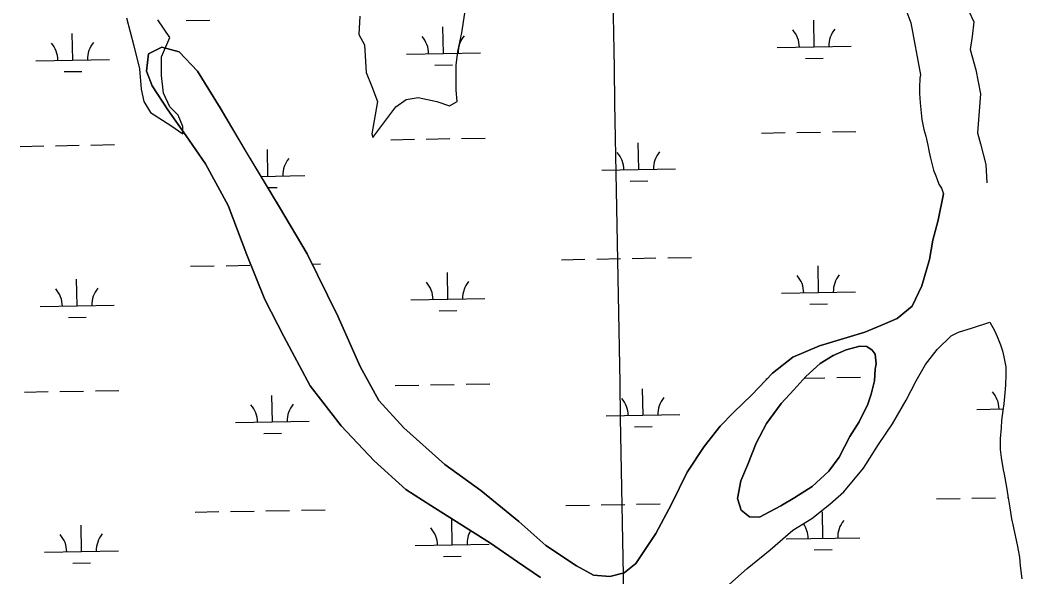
# Model space of a CAD drawing. Extents: x 3914892 to 3953151, y 242587 to 268572.
# Drawn here: x 3939336 to 3940692, y 263711 to 264465 of the extents above; entities that cross this region are included whole.
import ezdxf

# ---------------------------------------------------------------- set-up
doc = ezdxf.new("R2010")
doc.units = 0
for name, color, linetype in [('V-GRID-MAJR', 7, 'Continuous'), ('V-RIVR-EDGE', 7, 'Continuous'), ('V-TOPO-SHOR', 7, 'Continuous'), ('V-WETL-SWMP', 7, 'Continuous')]:
    doc.layers.add(name, color=color, linetype=linetype)

msp = doc.modelspace()

# ---------------------------------------------------------------- linework, layer by layer
at = {"layer": 'V-GRID-MAJR'}
msp.add_spline([(3940428.975, 248401.018), (3940319.725, 254457.832), (3940210.42, 260517.73), (3940101.115, 266577.62), (3940101.059, 266580.712)], degree=3, dxfattribs=at)
at = {"layer": 'V-RIVR-EDGE'}
for points in [[(3939795.911620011, 264470.1278756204), (3939794.657657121, 264445.04861782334), (3939802.1814344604, 264431.25502603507), (3939804.68936024, 264393.6361393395), (3939812.213137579, 264374.8266959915), (3939819.736914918, 264354.76328975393), (3939812.213137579, 264310.8745886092), (3939813.467100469, 264305.85873704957), (3939844.8161727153, 264347.23951241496), (3939858.609764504, 264357.2712155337), (3939874.911282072, 264359.77914131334), (3939899.9905398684, 264354.76328975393), (3939917.5460203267, 264348.4934753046), (3939927.5777234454, 264354.76328975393), (3939926.323760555, 264369.8108444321), (3939926.323760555, 264383.60443622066), (3939926.323760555, 264403.66784245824), (3939928.8316863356, 264422.477285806), (3939933.8475378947, 264447.5565436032), (3939941.371315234, 264495.2071334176)], [(3940613.495424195, 264491.4452447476), (3940627.2890159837, 264462.6040982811), (3940624.781090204, 264442.54069204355), (3940622.273164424, 264424.98521158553), (3940629.7969417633, 264397.3980280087), (3940636.0667562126, 264364.79499287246), (3940632.3048675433, 264312.12855149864), (3940636.0667562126, 264297.08099682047), (3940643.5905335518, 264269.49381324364), (3940644.844496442, 264244.41455544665)], [(3939479.912971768, 264467.61994984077), (3939489.9446748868, 264430.0010631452), (3939497.468452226, 264398.6519908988), (3939499.9763780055, 264371.06480732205), (3939503.7382666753, 264354.76328975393), (3939512.5160069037, 264339.7157350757), (3939540.1031904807, 264322.1602546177), (3939556.404708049, 264310.8745886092), (3939556.404708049, 264320.906291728), (3939550.1348935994, 264335.95384640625), (3939538.8492275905, 264347.23951241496), (3939530.071487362, 264366.04895576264), (3939527.5635615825, 264389.87425066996), (3939527.5635615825, 264414.95350846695), (3939538.8492275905, 264441.2867291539), (3939522.547710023, 264465.112024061)]]:
    msp.add_lwpolyline(points, dxfattribs=at)
at = {"layer": 'V-TOPO-SHOR'}
for points in [[(3939587.065, 264270.01299999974), (3939561.074, 264307.99699999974), (3939536.105, 264343.2599999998), (3939514.611, 264375.89099999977), (3939507.114, 264395.55399999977), (3939509.895, 264419.28799999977), (3939527.966, 264428.25799999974), (3939551.228, 264421.77799999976), (3939576.164, 264395.41399999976), (3939606.8880000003, 264345.9489999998), (3939642.298, 264286.2269999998), (3939687.1780000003, 264211.52199999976), (3939724.873, 264148.2059999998), (3939766.128, 264063.8509999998), (3939796.326, 263995.9539999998), (3939821.713, 263949.6609999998), (3939855.6380000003, 263912.89899999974), (3939910.912, 263863.4439999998), (3939959.521, 263827.85399999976), (3940011.133, 263785.9339999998), (3940047.96, 263753.57699999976), (3940089.2060000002, 263725.9929999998), (3940112.076, 263713.6659999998), (3940134.549, 263711.75699999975), (3940153.6920000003, 263716.7809999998), (3940169.785, 263729.35999999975), (3940196.792, 263769.66399999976), (3940217.989, 263809.4429999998), (3940239.044, 263852.89699999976), (3940262.267, 263887.8399999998), (3940283.9280000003, 263915.36099999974), (3940301.947, 263933.84399999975), (3940326.824, 263957.49699999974), (3940354.558, 263986.78299999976), (3940381.9560000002, 264008.68999999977), (3940418.203, 264023.87599999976), (3940455.827, 264035.12599999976)], [(3940040.702, 263710.3399999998), (3940009.517, 263731.55699999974), (3939972.653, 263756.85399999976), (3939931.156, 263782.89399999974), (3939891.853, 263807.7919999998), (3939858.1920000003, 263829.52699999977), (3939815.288, 263868.40399999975), (3939770.538, 263915.49599999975), (3939728.5840000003, 263969.75199999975), (3939693.213, 264036.53299999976), (3939667.3680000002, 264086.7969999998), (3939642.978, 264147.2439999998), (3939617.74, 264213.79599999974), (3939587.065, 264270.01299999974)], [(3940455.827, 264035.12599999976), (3940479.4960000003, 264042.16299999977), (3940501.231, 264051.5799999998), (3940523.276, 264061.0089999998), (3940543.813, 264077.74699999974), (3940556.884, 264105.24699999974), (3940566.894, 264140.60999999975), (3940571.42, 264166.86599999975), (3940578.988, 264193.84999999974), (3940585.932, 264229.6179999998)], [(3940284.153, 263690.24099999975), (3940320.065, 263722.2919999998), (3940351.627, 263747.7319999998), (3940381.917, 263774.35399999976), (3940408.004, 263790.38199999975), (3940432.1380000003, 263809.40399999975), (3940451.143, 263826.08299999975), (3940477.546, 263858.07799999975), (3940498.114, 263890.15999999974), (3940516.984, 263918.4939999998), (3940535.7260000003, 263950.20199999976), (3940549.15, 263976.4879999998), (3940561.807, 263998.75599999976), (3940577.62, 264018.6889999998), (3940596.555, 264037.20699999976), (3940606.48, 264042.4929999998), (3940625.2830000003, 264048.42399999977), (3940648.691, 264055.8619999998)], [(3940471.849, 263920.87199999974), (3940483.821, 263944.95699999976), (3940488.222, 263958.3199999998), (3940492.451, 263976.27899999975), (3940493.684, 263992.2819999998), (3940494.948, 263999.38799999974), (3940493.529, 264012.52799999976), (3940489.629, 264018.21199999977), (3940482.078, 264023.14099999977), (3940472.862, 264023.4049999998), (3940454.332, 264018.40399999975), (3940436.83, 264010.68099999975), (3940419.133, 263999.8839999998), (3940399.5500000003, 263982.26099999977), (3940383.361, 263964.1549999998), (3940366.252, 263946.01299999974), (3940346.417, 263918.8689999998), (3940332.39, 263892.2529999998), (3940320.639, 263862.3459999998), (3940311.931, 263841.1499999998), (3940307.323, 263817.03899999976), (3940312.219, 263801.26899999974), (3940323.293, 263792.4829999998), (3940336.81, 263792.07599999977), (3940365.691, 263807.28799999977), (3940384.589, 263818.74699999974), (3940408.273, 263833.4549999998), (3940430.96, 263854.08699999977), (3940444.813, 263873.20299999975), (3940459.0870000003, 263901.3629999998), (3940471.849, 263920.87199999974)]]:
    msp.add_lwpolyline(points, dxfattribs=at)
at = {"layer": 'V-WETL-SWMP'}
for p, q in [((3940532.364, 264486.388), (3940541.822, 264461.24)), ((3939560.951792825, 264464.11769989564), (3939592.946672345, 264464.6901372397)), ((3939909.1199237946, 264419.5968396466), (3939908.4759317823, 264455.5910791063)), ((3940410.947610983, 264428.57530472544), (3940410.303618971, 264464.5695441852)), ((3940541.822, 264461.24), (3940554.887, 264390.88300000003)), ((3939407.292236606, 264410.61837456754), (3939406.6482445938, 264446.6126140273)), ((3939527.966, 264428.259), (3939509.895, 264419.287)), ((3939551.227, 264421.778), (3939527.966, 264428.259)), ((3940360.9556117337, 264427.6808713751), (3940460.939610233, 264429.4697380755)), ((3939509.895, 264419.287), (3939507.114, 264395.553)), ((3939576.164, 264395.414), (3939551.227, 264421.778)), ((3939859.1279245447, 264418.7024062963), (3939959.111923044, 264420.49127299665)), ((3940399.2255711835, 264412.93210991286), (3940423.221730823, 264413.3614379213)), ((3939357.300237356, 264409.7239412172), (3939457.284235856, 264411.5128079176)), ((3939897.397883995, 264403.95364483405), (3939921.3940436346, 264404.38297284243)), ((3939395.570196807, 264394.97517975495), (3939419.566356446, 264395.4045077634)), ((3939507.114, 264395.553), (3939514.612, 264375.891)), ((3939606.889, 264345.949), (3939576.164, 264395.414)), ((3940554.21, 264386.142), (3940553.768, 264373.543)), ((3940554.887, 264390.88300000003), (3940554.21, 264386.142)), ((3939514.612, 264375.891), (3939536.105, 264343.26)), ((3940553.768, 264373.543), (3940553.776, 264365.25800000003)), ((3940553.776, 264365.25800000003), (3940554.559, 264352.706)), ((3939642.299, 264286.228), (3939606.889, 264345.949)), ((3940554.559, 264352.706), (3940555.203, 264343.832)), ((3939536.105, 264343.26), (3939561.074, 264307.998)), ((3940555.203, 264343.832), (3940556.953, 264330.089)), ((3940556.953, 264330.089), (3940559.61, 264316.688)), ((3939561.074, 264307.998), (3939587.066, 264270.014)), ((3939933.7732333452, 264304.5874512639), (3939965.7681128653, 264305.15988860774)), ((3940339.616281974, 264311.84860431), (3940371.611161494, 264312.42104165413)), ((3940387.6086012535, 264312.70726032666), (3940419.603480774, 264313.2796976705)), ((3940435.6009205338, 264313.5659163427), (3940467.595800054, 264314.1383536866)), ((3940559.61, 264316.688), (3940562.1040000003, 264307.577)), ((3940562.1040000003, 264307.577), (3940564.715, 264295.402)), ((3939335.9609075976, 264293.89167415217), (3939367.9557871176, 264294.4641114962)), ((3939383.9532268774, 264294.75033016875), (3939415.948106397, 264295.3227675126)), ((3939431.945546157, 264295.6089861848), (3939463.9404256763, 264296.1814235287)), ((3939837.7885947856, 264302.8701392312), (3939869.783474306, 264303.44257657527)), ((3939885.7809140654, 264303.7287952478), (3939917.7757935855, 264304.3012325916)), ((3940173.4095855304, 264262.43748154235), (3940172.7655935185, 264298.43172100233)), ((3940564.715, 264295.402), (3940566.608, 264285.961)), ((3939687.1780000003, 264211.523), (3939642.299, 264286.228)), ((3939671.581898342, 264253.45901646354), (3939670.9379063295, 264289.4532559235)), ((3940566.608, 264285.961), (3940568.454, 264277.745)), ((3940568.454, 264277.745), (3940570.254, 264270.756)), ((3939587.066, 264270.014), (3939617.74, 264213.795)), ((3940570.254, 264270.756), (3940572.748, 264261.645)), ((3939662.087008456, 264253.2891383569), (3939721.573897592, 264254.3534498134)), ((3940123.417586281, 264261.54304819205), (3940223.40158478, 264263.3319148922)), ((3940572.748, 264261.645), (3940575.491, 264254.077)), ((3940575.491, 264254.077), (3940576.8680000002, 264250.14)), ((3939671.2600643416, 264238.01978877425), (3939683.856018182, 264238.2451496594)), ((3940161.6875457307, 264246.7942867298), (3940185.6837053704, 264247.2236147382)), ((3940576.8680000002, 264250.14), (3940579.9050000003, 264242.891)), ((3940579.9050000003, 264242.891), (3940581.542, 264240.191)), ((3940581.542, 264240.191), (3940583.19, 264237.185)), ((3940583.19, 264237.185), (3940585.933, 264229.618)), ((3940585.933, 264229.618), (3940578.987, 264193.851)), ((3939617.74, 264213.795), (3939642.977, 264147.243)), ((3939724.873, 264148.207), (3939687.1780000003, 264211.523)), ((3940578.987, 264193.851), (3940571.42, 264166.866)), ((3940571.42, 264166.866), (3940566.894, 264140.61)), ((3939642.977, 264147.243), (3939667.367, 264086.797)), ((3939766.129, 264063.852), (3939724.873, 264148.207)), ((3940164.715230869, 264142.1917099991), (3940196.7101103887, 264142.7641473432)), ((3940212.7075501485, 264143.05036601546), (3940244.7024296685, 264143.6228033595)), ((3939566.902905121, 264131.4959328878), (3939598.897784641, 264132.0683702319)), ((3939614.895224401, 264132.3545889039), (3939646.8901039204, 264132.92702624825)), ((3939731.60478706, 264134.4427015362), (3939742.87474248, 264134.64433828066)), ((3940068.730592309, 264140.47439796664), (3940100.7254718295, 264141.0468353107)), ((3940116.7229115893, 264141.33305398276), (3940148.7177911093, 264141.90549132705)), ((3940416.898723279, 264095.9535377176), (3940416.2547312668, 264131.9477771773)), ((3940566.894, 264140.61), (3940556.884, 264105.24700000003)), ((3939915.0710360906, 264086.9750726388), (3939914.427044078, 264122.9693120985)), ((3939413.2433489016, 264077.9966075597), (3939412.5993568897, 264113.9908470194)), ((3940556.884, 264105.24700000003), (3940543.813, 264077.74700000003)), ((3939865.0790368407, 264086.0806392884), (3939965.0630353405, 264087.86950598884)), ((3940366.906724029, 264095.0591043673), (3940466.8907225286, 264096.84797106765)), ((3939363.251349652, 264077.1021742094), (3939463.2353481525, 264078.89104090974)), ((3939667.367, 264086.797), (3939693.213, 264036.532)), ((3940405.1766834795, 264080.31034290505), (3940429.1728431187, 264080.7396709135)), ((3940543.813, 264077.74700000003), (3940523.275, 264061.009)), ((3939401.5213091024, 264062.35341274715), (3939425.5174687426, 264062.7827407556)), ((3939796.327, 263995.954), (3939766.129, 264063.852)), ((3939903.3489962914, 264071.33187782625), (3939927.3451559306, 264071.7612058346)), ((3940523.275, 264061.009), (3940501.2320000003, 264051.58)), ((3940501.2320000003, 264051.58), (3940479.495, 264042.162)), ((3939693.213, 264036.532), (3939728.5840000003, 263969.752)), ((3940455.827, 264035.125), (3940418.203, 264023.87599999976)), ((3940479.495, 264042.162), (3940455.827, 264035.125)), ((3940418.203, 264023.876), (3940381.9560000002, 264008.69000000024)), ((3940381.9560000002, 264008.69), (3940354.557, 263986.782)), ((3939821.714, 263949.661), (3939796.327, 263995.954)), ((3940354.557, 263986.782), (3940326.824, 263957.49700000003)), ((3940345.56739427, 263979.2268373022), (3940347.4338579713, 263979.26023119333)), ((3940397.6704730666, 263980.15904109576), (3940425.5545930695, 263980.6579306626)), ((3940441.5520328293, 263980.9441493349), (3940473.5469123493, 263981.51658667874)), ((3939728.5840000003, 263969.752), (3939770.538, 263915.496)), ((3939843.739707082, 263970.2483722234), (3939875.7345866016, 263970.82080956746)), ((3939891.7320263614, 263971.10702824), (3939923.726905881, 263971.6794655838)), ((3939939.724345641, 263971.9656842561), (3939971.719225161, 263972.53812159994)), ((3940179.360697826, 263929.81571453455), (3940178.716705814, 263965.8099539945)), ((3939341.912019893, 263961.2699071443), (3939373.906899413, 263961.84234448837)), ((3939389.904339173, 263962.1285631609), (3939421.899218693, 263962.7010005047)), ((3939437.896658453, 263962.987219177), (3939469.8915379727, 263963.55965652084)), ((3939677.5330106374, 263920.8372494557), (3939676.8890186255, 263956.83148891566)), ((3940326.824, 263957.49700000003), (3940301.946, 263933.844)), ((3939855.6380000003, 263912.89900000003), (3939821.714, 263949.661)), ((3940631.196385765, 263937.8997462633), (3940666.6839188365, 263938.5346725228)), ((3940129.3686985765, 263928.9212811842), (3940229.352697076, 263930.7101478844)), ((3940301.946, 263933.844), (3940283.929, 263915.36100000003)), ((3939627.541011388, 263919.9428161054), (3939727.5250098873, 263921.7316828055)), ((3939770.538, 263915.496), (3939815.288, 263868.405)), ((3939910.912, 263863.445), (3939855.6380000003, 263912.89900000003)), ((3940167.6386580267, 263914.17251972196), (3940191.634817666, 263914.6018477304)), ((3940283.929, 263915.36100000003), (3940262.267, 263887.841)), ((3939665.8109708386, 263905.19405464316), (3939689.807130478, 263905.6233826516)), ((3940262.267, 263887.841), (3940239.045, 263852.897)), ((3939815.288, 263868.405), (3939858.1920000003, 263829.528)), ((3939959.521, 263827.854), (3939910.912, 263863.445)), ((3940239.045, 263852.897), (3940217.988, 263809.442)), ((3939858.1920000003, 263829.528), (3939891.852, 263807.792)), ((3940011.133, 263785.933), (3939959.521, 263827.854)), ((3940576.5093917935, 263816.8310960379), (3940608.5042713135, 263817.40353338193)), ((3940624.5017110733, 263817.689752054), (3940656.4965905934, 263818.2621893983)), ((3940672.494030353, 263818.54840807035), (3940673.611228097, 263818.56839644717)), ((3939891.852, 263807.792), (3939931.157, 263782.895)), ((3940074.681704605, 263807.8526309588), (3940106.676584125, 263808.4250683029)), ((3940122.674023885, 263808.7112869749), (3940154.668903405, 263809.28372431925)), ((3940170.6663431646, 263809.56994299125), (3940202.6612226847, 263810.1423803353)), ((3940217.988, 263809.442), (3940196.791, 263769.665)), ((3939572.854017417, 263798.87416587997), (3939604.8488969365, 263799.44660322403)), ((3939620.8463366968, 263799.7328218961), (3939652.8412162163, 263800.3052592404)), ((3939668.8386559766, 263800.59147791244), (3939700.8335354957, 263801.1639152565)), ((3939716.830975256, 263801.4501339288), (3939748.8258547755, 263802.02257127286)), ((3939921.022148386, 263754.3533056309), (3939920.389464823, 263789.7154890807)), ((3940422.8498355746, 263763.3317707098), (3940422.2058435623, 263799.3260101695)), ((3939419.194461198, 263745.37484055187), (3939418.5504691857, 263781.3690800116)), ((3939931.157, 263782.895), (3939972.6520000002, 263756.854)), ((3940047.9590000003, 263753.577), (3940011.133, 263785.933)), ((3940196.791, 263769.665), (3940169.784, 263729.36)), ((3940372.8578363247, 263762.4373373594), (3940472.8418348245, 263764.22620405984)), ((3939871.0301491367, 263753.4588722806), (3939971.0141476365, 263755.24773898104)), ((3939972.6520000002, 263756.854), (3940009.517, 263731.55700000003)), ((3940089.2060000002, 263725.992), (3940047.9590000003, 263753.577)), ((3939369.2024619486, 263744.4804072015), (3939469.186460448, 263746.26927390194)), ((3939909.300108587, 263738.7101108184), (3939933.2962682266, 263739.1394388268)), ((3940411.1277957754, 263747.68857589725), (3940435.1239554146, 263748.11790390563)), ((3939407.4724213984, 263729.73164573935), (3939431.468581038, 263730.1609737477)), ((3940009.517, 263731.55700000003), (3940040.702, 263710.34)), ((3940112.076, 263713.666), (3940089.2060000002, 263725.992)), ((3940169.784, 263729.36), (3940153.691, 263716.781)), ((3940134.549, 263711.75800000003), (3940112.076, 263713.666)), ((3940153.691, 263716.781), (3940134.549, 263711.75800000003))]:
    msp.add_line(p, q, dxfattribs=at)
msp.add_lwpolyline([(3940284.153, 263690.241), (3940320.066, 263722.292), (3940351.627, 263747.733), (3940381.916, 263774.354), (3940408.005, 263790.381), (3940432.1380000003, 263809.403), (3940451.144, 263826.082), (3940477.546, 263858.079), (3940498.115, 263890.16000000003), (3940516.985, 263918.495), (3940535.7260000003, 263950.201), (3940549.15, 263976.487), (3940561.806, 263998.756), (3940577.62, 264018.689), (3940596.556, 264037.207), (3940606.481, 264042.493), (3940625.282, 264048.424), (3940648.691, 264055.86100000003), (3940654.955, 264044.438), (3940658.628, 264036.599), (3940663.361, 264025.118), (3940665.8200000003, 264016.926), (3940667.6550000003, 264009.017), (3940670.324, 263995.31), (3940670.401, 263985.186), (3940670.041, 263970.443), (3940669.199, 263960.28500000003), (3940667.613, 263945.495), (3940666.419, 263936.55), (3940664.7970000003, 263922.68), (3940663.944, 263912.828), (3940662.6410000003, 263898.662), (3940662.9050000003, 263883.636), (3940664.2320000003, 263872.946), (3940667.017, 263856.174), (3940668.169, 263850.081), (3940671.296, 263832.401), (3940673.27, 263820.815), (3940675.7260000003, 263804.645), (3940678.1350000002, 263789.7), (3940680.358, 263779.658), (3940683.379, 263764.73600000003), (3940685.614, 263754.388), (3940689.012, 263737.639), (3940690.0670000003, 263726.018), (3940692.274, 263708.304)], dxfattribs=at)
msp.add_lwpolyline([(3940471.848, 263920.873), (3940459.0870000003, 263901.363), (3940444.813, 263873.202), (3940430.96, 263854.087), (3940408.272, 263833.456), (3940384.589, 263818.74700000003), (3940365.691, 263807.289), (3940336.81, 263792.076), (3940323.293, 263792.483), (3940312.219, 263801.268), (3940307.323, 263817.039), (3940311.931, 263841.15), (3940320.6380000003, 263862.347), (3940332.3910000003, 263892.253), (3940346.416, 263918.869), (3940366.251, 263946.014), (3940383.36, 263964.155), (3940399.5500000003, 263982.261), (3940419.134, 263999.88300000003), (3940436.829, 264010.68200000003), (3940454.333, 264018.405), (3940472.862, 264023.405), (3940482.078, 264023.141), (3940489.63, 264018.211), (3940493.529, 264012.529), (3940494.948, 263999.388), (3940493.684, 263992.282), (3940492.451, 263976.278), (3940488.223, 263958.319), (3940483.821, 263944.957)], close=True, dxfattribs=at)
for centre, radius, start, end in [((3939853.8773337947, 264419.0833443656), 35.24628790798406, 0.25317973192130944, 41.79683806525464), ((3939964.3455266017, 264421.05978934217), 35.24628790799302, 140.25317672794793, 181.79683506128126), ((3940355.7050209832, 264428.06180944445), 35.24628790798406, 0.25317973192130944, 41.79683806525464), ((3940466.1732137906, 264430.03825442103), 35.24628790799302, 140.25317672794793, 181.79683506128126), ((3939352.0496466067, 264410.10487928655), 35.24628790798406, 0.25317973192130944, 41.79683806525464), ((3939462.5178394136, 264412.0813242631), 35.24628790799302, 140.25317672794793, 181.79683506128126), ((3940118.16699553, 264261.92398626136), 35.24628790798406, 0.25317973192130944, 41.79683806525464), ((3940228.6351883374, 264263.90043123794), 35.24628790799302, 140.25317672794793, 181.79683506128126), ((3939726.8075011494, 264254.92196615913), 35.24628790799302, 140.25317672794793, 181.79683506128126), ((3940361.6561332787, 264095.4400424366), 35.24628790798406, 0.25317973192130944, 41.79683806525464), ((3940472.124326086, 264097.41648741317), 35.24628790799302, 140.25317672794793, 181.79683506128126), ((3939468.46895171, 264079.45955725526), 35.24628790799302, 140.25317672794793, 181.79683506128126), ((3939859.8284460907, 264086.4615773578), 35.24628790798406, 0.25317973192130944, 41.79683806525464), ((3939970.296638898, 264088.43802233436), 35.24628790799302, 140.25317672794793, 181.79683506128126), ((3939358.0007589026, 264077.4831122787), 35.24628790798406, 0.25317973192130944, 41.79683806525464), ((3940124.118107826, 263929.30221925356), 35.24628790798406, 0.25317973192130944, 41.79683806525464), ((3940234.5863006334, 263931.27866423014), 35.24628790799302, 140.25317672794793, 181.79683506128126), ((3940625.9457950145, 263938.2806843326), 35.24628790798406, 0.25317973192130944, 41.79683806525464), ((3939622.290420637, 263920.3237541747), 35.24628790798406, 0.25317973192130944, 41.79683806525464), ((3939732.7586134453, 263922.3001991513), 35.24628790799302, 140.25317672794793, 181.79683506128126), ((3939865.7795583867, 263753.8398103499), 35.24628790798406, 0.25317973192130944, 41.79683806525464), ((3940367.607245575, 263762.8182754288), 35.24628790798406, 0.2531797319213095, 35.36892808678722), ((3940478.075438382, 263764.79472040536), 35.24628790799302, 140.25317672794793, 181.79683506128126), ((3939363.951871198, 263744.8613452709), 35.24628790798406, 0.25317973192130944, 41.79683806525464), ((3939474.4200640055, 263746.83779024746), 35.24628790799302, 140.25317672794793, 181.79683506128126), ((3939976.247751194, 263755.8162553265), 35.24628790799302, 149.56732770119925, 181.79683506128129)]:
    msp.add_arc(centre, radius, start, end, dxfattribs=at)

doc.saveas('drawing.dxf')
